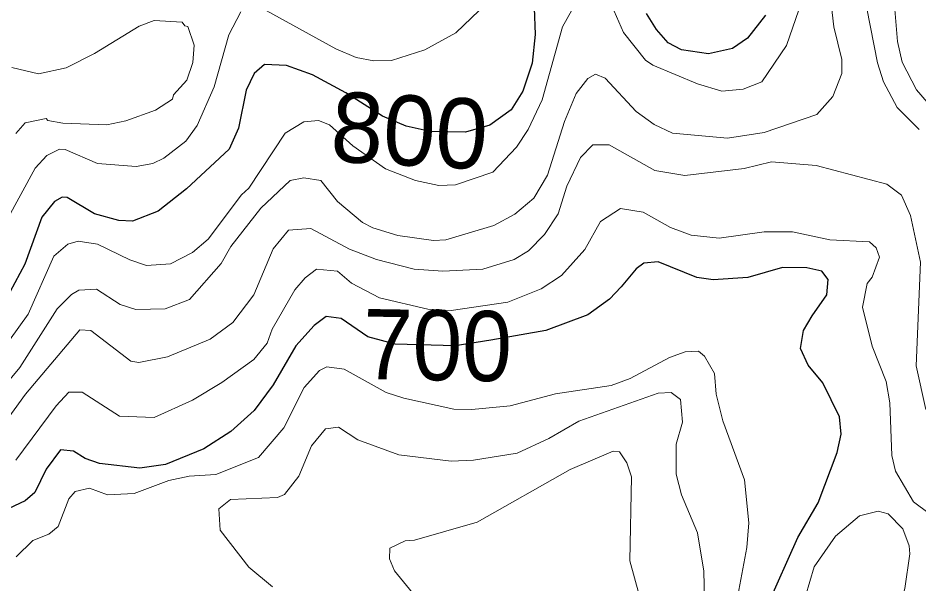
# Model space of a CAD drawing. Extents: x 673.3 to 698.5, y 6984.3 to 7012.3.
# Drawn here: x 684.042 to 685.068, y 7001.299 to 7001.944 of the extents above; entities that cross this region are included whole.
import ezdxf
from ezdxf.enums import TextEntityAlignment as Align

# ---------------------------------------------------------------- set-up
doc = ezdxf.new("R2010")
doc.units = 0
doc.header["$LTSCALE"] = 0.032
doc.layers.add('1', color=7, linetype='Continuous', lineweight=25)
doc.layers.add('2', color=7, linetype='Continuous', lineweight=13)
doc.layers.add('61', color=7, linetype='Continuous')

msp = doc.modelspace()

# ---------------------------------------------------------------- linework, layer by layer
at = {"layer": '1'}
for points in [[(684.6286, 7001.9865), (684.631, 7001.9256), (684.6276, 7001.8926), (684.6171, 7001.8608), (684.6036, 7001.8397), (684.5795, 7001.822), (684.5515, 7001.8141), (684.5113, 7001.8147), (684.484, 7001.8208), (684.4572, 7001.8323), (684.4152, 7001.8589), (684.3772, 7001.8794), (684.3476, 7001.8901), (684.3224, 7001.8914), (684.3107, 7001.8808), (684.3018, 7001.862), (684.2928, 7001.8188), (684.2824, 7001.7948), (684.2338, 7001.7494), (684.2013, 7001.7241), (684.172, 7001.7126), (684.1567, 7001.7134), (684.1289, 7001.7211), (684.0979, 7001.7395), (684.092, 7001.7401), (684.0835, 7001.7351), (684.0687, 7001.7172), (684.0494, 7001.6634), (684.0269, 7001.6208)], [(684.8933, 7001.9474), (684.8729, 7001.9211), (684.856, 7001.9094), (684.8284, 7001.9032), (684.7977, 7001.9079), (684.7827, 7001.916), (684.7691, 7001.9311), (684.7578, 7001.9494)], [(684.8956, 7001.2741), (684.9304, 7001.3519), (684.9534, 7001.3914), (684.9751, 7001.4489), (684.9795, 7001.4698), (684.9779, 7001.4894), (684.9586, 7001.5283), (684.942, 7001.5483), (684.9333, 7001.5673), (684.9367, 7001.5877), (684.9466, 7001.6047), (684.9634, 7001.6286), (684.9647, 7001.646), (684.9575, 7001.6554), (684.9407, 7001.6593), (684.9128, 7001.6596), (684.8734, 7001.6482), (684.8339, 7001.6458), (684.8151, 7001.6483), (684.7711, 7001.666), (684.7549, 7001.6645), (684.7462, 7001.6583), (684.729, 7001.6377), (684.7155, 7001.6235), (684.691, 7001.6057), (684.6432, 7001.5879), (684.5804, 7001.5767), (684.54, 7001.5703), (684.4714, 7001.5723), (684.4402, 7001.5808), (684.4099, 7001.6017), (684.393, 7001.604), (684.3793, 7001.5936), (684.3584, 7001.5703), (684.3325, 7001.5258), (684.3108, 7001.4965), (684.2844, 7001.4725), (684.2536, 7001.4529), (684.2099, 7001.4351), (684.1805, 7001.4308), (684.1347, 7001.436), (684.1182, 7001.442), (684.1049, 7001.4503), (684.0903, 7001.4518), (684.0737, 7001.4298), (684.0609, 7001.4032), (684.0499, 7001.3935), (683.9792, 7001.3604)]]:
    msp.add_lwpolyline(points, dxfattribs=at)
at = {"layer": '2'}
for points in [[(685.0685, 7001.8172), (685.0434, 7001.8422), (685.0279, 7001.8716), (685.021, 7001.8933), (685.0089, 7001.9549), (685.0072, 7002.0097), (685.0024, 7002.0466), (684.9583, 7002.1706), (684.9578, 7002.1843), (684.975, 7002.2072), (685.0702, 7002.2498)], [(685.09, 7002.2231), (685.0253, 7002.2044), (685.0019, 7002.1885), (684.9864, 7002.17), (684.9861, 7002.1633), (685.0008, 7002.1178), (685.0089, 7002.0769), (685.0201, 7002.0532), (685.0284, 7002.0423), (685.039, 7002.0171), (685.0391, 7001.9724), (685.0437, 7001.9173), (685.0491, 7001.894), (685.0654, 7001.8624), (685.0777, 7001.8483)], [(684.0033, 7001.497), (684.044, 7001.5458), (684.0864, 7001.6124), (684.1028, 7001.629), (684.1109, 7001.634), (684.131, 7001.6351), (684.1581, 7001.6174), (684.176, 7001.6119), (684.2095, 7001.6124), (684.2371, 7001.6234), (684.2732, 7001.6643), (684.2844, 7001.6837), (684.3184, 7001.7272), (684.352, 7001.7589), (684.3673, 7001.762), (684.3867, 7001.7588), (684.4056, 7001.7351), (684.4342, 7001.711), (684.4459, 7001.705), (684.4744, 7001.6963), (684.5152, 7001.6906), (684.5292, 7001.6914), (684.5838, 7001.7076), (684.608, 7001.7205), (684.6295, 7001.7389), (684.6449, 7001.765), (684.6643, 7001.8263), (684.6778, 7001.8582), (684.691, 7001.8752), (684.6999, 7001.8802), (684.7107, 7001.8756), (684.7459, 7001.8377), (684.7665, 7001.8227), (684.7874, 7001.8128), (684.8503, 7001.8071), (684.8919, 7001.8136), (684.9518, 7001.8342), (684.97, 7001.8548), (684.9804, 7001.881), (684.9803, 7001.8969), (684.9714, 7001.9343), (684.9666, 7001.9739)], [(684.9315, 7001.9536), (684.9175, 7001.9127), (684.8892, 7001.8716), (684.8679, 7001.863), (684.8438, 7001.8608), (684.8158, 7001.8693), (684.7652, 7001.8905), (684.7568, 7001.8961), (684.7318, 7001.9278), (684.7156, 7001.9642)], [(684.678, 7001.9626), (684.6621, 7001.9343), (684.6391, 7001.851), (684.623, 7001.8171), (684.6097, 7001.797), (684.5829, 7001.7683), (684.5404, 7001.7539), (684.5213, 7001.7533), (684.4948, 7001.7588), (684.4606, 7001.7721), (684.4232, 7001.7986), (684.3966, 7001.8223), (684.3843, 7001.8274), (684.3674, 7001.8258), (684.3461, 7001.8128), (684.3046, 7001.7503), (684.2963, 7001.7426), (684.2585, 7001.6919), (684.2404, 7001.6769), (684.2154, 7001.664), (684.188, 7001.6621), (684.169, 7001.6683), (684.1323, 7001.6865), (684.1102, 7001.6898), (684.0984, 7001.6864), (684.0826, 7001.6728), (684.0535, 7001.6065), (684.021, 7001.562)], [(684.0287, 7001.713), (684.0611, 7001.773), (684.0747, 7001.7874), (684.0889, 7001.7946), (684.0954, 7001.7941), (684.1324, 7001.7782), (684.1762, 7001.7748), (684.1952, 7001.7783), (684.2079, 7001.7843), (684.2329, 7001.8039), (684.2458, 7001.8218), (684.2654, 7001.8659), (684.2818, 7001.9249), (684.2957, 7001.9511)], [(684.3246, 7001.9529), (684.4039, 7001.9092), (684.4272, 7001.8991), (684.4473, 7001.8953), (684.4672, 7001.8956), (684.5053, 7001.9078), (684.5406, 7001.9275), (684.5671, 7001.9529)], [(684.0391, 7001.8126), (684.05, 7001.8246), (684.0738, 7001.8297), (684.0759, 7001.8274), (684.0929, 7001.8242), (684.1428, 7001.8226), (684.1647, 7001.8271), (684.1984, 7001.839), (684.2179, 7001.8517), (684.219, 7001.8566), (684.2342, 7001.8735), (684.241, 7001.8936), (684.2424, 7001.9131), (684.2353, 7001.9345), (684.2317, 7001.9352), (684.2288, 7001.9395), (684.1967, 7001.9414), (684.1798, 7001.9348), (684.1288, 7001.9036), (684.0966, 7001.8875), (684.0651, 7001.8804), (684.0347, 7001.8878)], [(684.0113, 7001.4615), (684.0501, 7001.5153), (684.1123, 7001.5886), (684.1247, 7001.5877), (684.1701, 7001.553), (684.1795, 7001.5513), (684.2121, 7001.5577), (684.2607, 7001.5778), (684.2865, 7001.597), (684.3104, 7001.6285), (684.3326, 7001.681), (684.3499, 7001.7021), (684.3752, 7001.704), (684.4196, 7001.6806), (684.4502, 7001.669), (684.493, 7001.6579), (684.5256, 7001.6556), (684.5712, 7001.6578), (684.6072, 7001.6688), (684.6234, 7001.6788), (684.6417, 7001.6973), (684.6571, 7001.721), (684.6671, 7001.7523), (684.6828, 7001.7852), (684.6968, 7001.7997), (684.7154, 7001.7996), (684.7675, 7001.7705), (684.8017, 7001.7647), (684.8692, 7001.7727), (684.9001, 7001.7802), (684.9513, 7001.7761), (685.0317, 7001.7548), (685.0483, 7001.7422), (685.0585, 7001.7191), (685.0699, 7001.6657), (685.0651, 7001.5477), (685.076, 7001.4977)], [(685.08, 7001.3793), (685.0621, 7001.3923), (685.0414, 7001.4274), (685.0374, 7001.4454), (685.0351, 7001.5055), (685.0309, 7001.5298), (685.0151, 7001.5699), (685.0041, 7001.6145), (685.0093, 7001.6414), (685.0151, 7001.6485), (685.0234, 7001.6715), (685.0196, 7001.6822), (685.0118, 7001.6889), (684.9669, 7001.6913), (684.924, 7001.7005), (684.892, 7001.7004), (684.8406, 7001.693), (684.8087, 7001.6967), (684.7852, 7001.7055), (684.7539, 7001.7229), (684.7282, 7001.7271), (684.7055, 7001.712), (684.6874, 7001.6803), (684.6611, 7001.6507), (684.6378, 7001.6353), (684.6, 7001.62), (684.5351, 7001.6106), (684.5088, 7001.6122), (684.4538, 7001.6253), (684.4219, 7001.6417), (684.4057, 7001.6556), (684.3819, 7001.6579), (684.3688, 7001.6481), (684.3572, 7001.6342), (684.3312, 7001.5892), (684.3256, 7001.5733), (684.3103, 7001.5549), (684.2739, 7001.5284), (684.2404, 7001.5083), (684.1969, 7001.4888), (684.1573, 7001.4903), (684.115, 7001.5177), (684.0998, 7001.5176), (684.0851, 7001.5021), (684.0391, 7001.4401)], [(684.0398, 7001.3298), (684.0586, 7001.3485), (684.0769, 7001.3557), (684.0875, 7001.3645), (684.0998, 7001.396), (684.1069, 7001.4041), (684.1231, 7001.408), (684.1436, 7001.4005), (684.1739, 7001.402), (684.2137, 7001.4169), (684.2368, 7001.4218), (684.2673, 7001.4238), (684.3156, 7001.443), (684.3447, 7001.477), (684.3679, 7001.523), (684.3851, 7001.5421), (684.3935, 7001.5464), (684.4135, 7001.5437), (684.4614, 7001.5173), (684.4812, 7001.5105), (684.5385, 7001.4983), (684.5588, 7001.4976), (684.6024, 7001.5018), (684.6542, 7001.5155), (684.7177, 7001.5253), (684.7394, 7001.533), (684.784, 7001.5572), (684.802, 7001.5635), (684.8172, 7001.5643), (684.824, 7001.5584), (684.8354, 7001.5388), (684.8371, 7001.5152), (684.8447, 7001.4847), (684.8696, 7001.4177), (684.8746, 7001.3685), (684.8721, 7001.3402), (684.8619, 7001.2856)], [(684.4289, 7001.463), (684.4757, 7001.446), (684.5354, 7001.439), (684.5606, 7001.4401), (684.6104, 7001.4481), (684.6467, 7001.4646), (684.6807, 7001.4845), (684.7712, 7001.5162), (684.786, 7001.517), (684.7967, 7001.5091), (684.7987, 7001.4833), (684.7915, 7001.4584), (684.7915, 7001.424), (684.7977, 7001.4005), (684.8159, 7001.3572), (684.8232, 7001.3135), (684.824, 7001.2806)], [(684.3316, 7001.2954), (684.3048, 7001.3181), (684.2719, 7001.36), (684.2705, 7001.3845), (684.2839, 7001.395), (684.3375, 7001.3974), (684.3454, 7001.401), (684.3617, 7001.4216), (684.376, 7001.4565), (684.3922, 7001.4757), (684.407, 7001.4778), (684.4289, 7001.463)], [(684.7664, 7001.224), (684.739, 7001.3253), (684.7409, 7001.421), (684.7353, 7001.4371), (684.727, 7001.4494), (684.7197, 7001.4502), (684.6707, 7001.4294), (684.565, 7001.3692), (684.4936, 7001.3488), (684.4829, 7001.3481), (684.4653, 7001.3396), (684.4649, 7001.3276), (684.4706, 7001.3136), (684.4913, 7001.2887)]]:
    msp.add_lwpolyline(points, dxfattribs=at)
msp.add_lwpolyline([(685.0354, 7001.2501), (685.0441, 7001.2658), (685.052, 7001.2937), (685.0577, 7001.333), (685.057, 7001.3422), (685.0499, 7001.3618), (685.0331, 7001.3786), (685.0219, 7001.3819), (685.0006, 7001.3763), (684.973, 7001.3534), (684.9488, 7001.3184), (684.9389, 7001.2848), (684.9379, 7001.2461), (684.9406, 7001.2361), (684.9565, 7001.2186), (684.9684, 7001.2108), (684.9789, 7001.2093), (684.9981, 7001.2128), (685.0144, 7001.2221)], close=True, dxfattribs=at)

# ---------------------------------------------------------------- texts
at = {"layer": '61'}
msp.add_text('800', height=0.08, rotation=356.955, dxfattribs=at).set_placement((684.4857, 7001.776), align=Align.CENTER)
at = {"layer": '61', "width": 0.95}
msp.add_text('700', height=0.08, rotation=359.045, dxfattribs=at).set_placement((684.519, 7001.5311), align=Align.CENTER)

doc.saveas('drawing.dxf')
